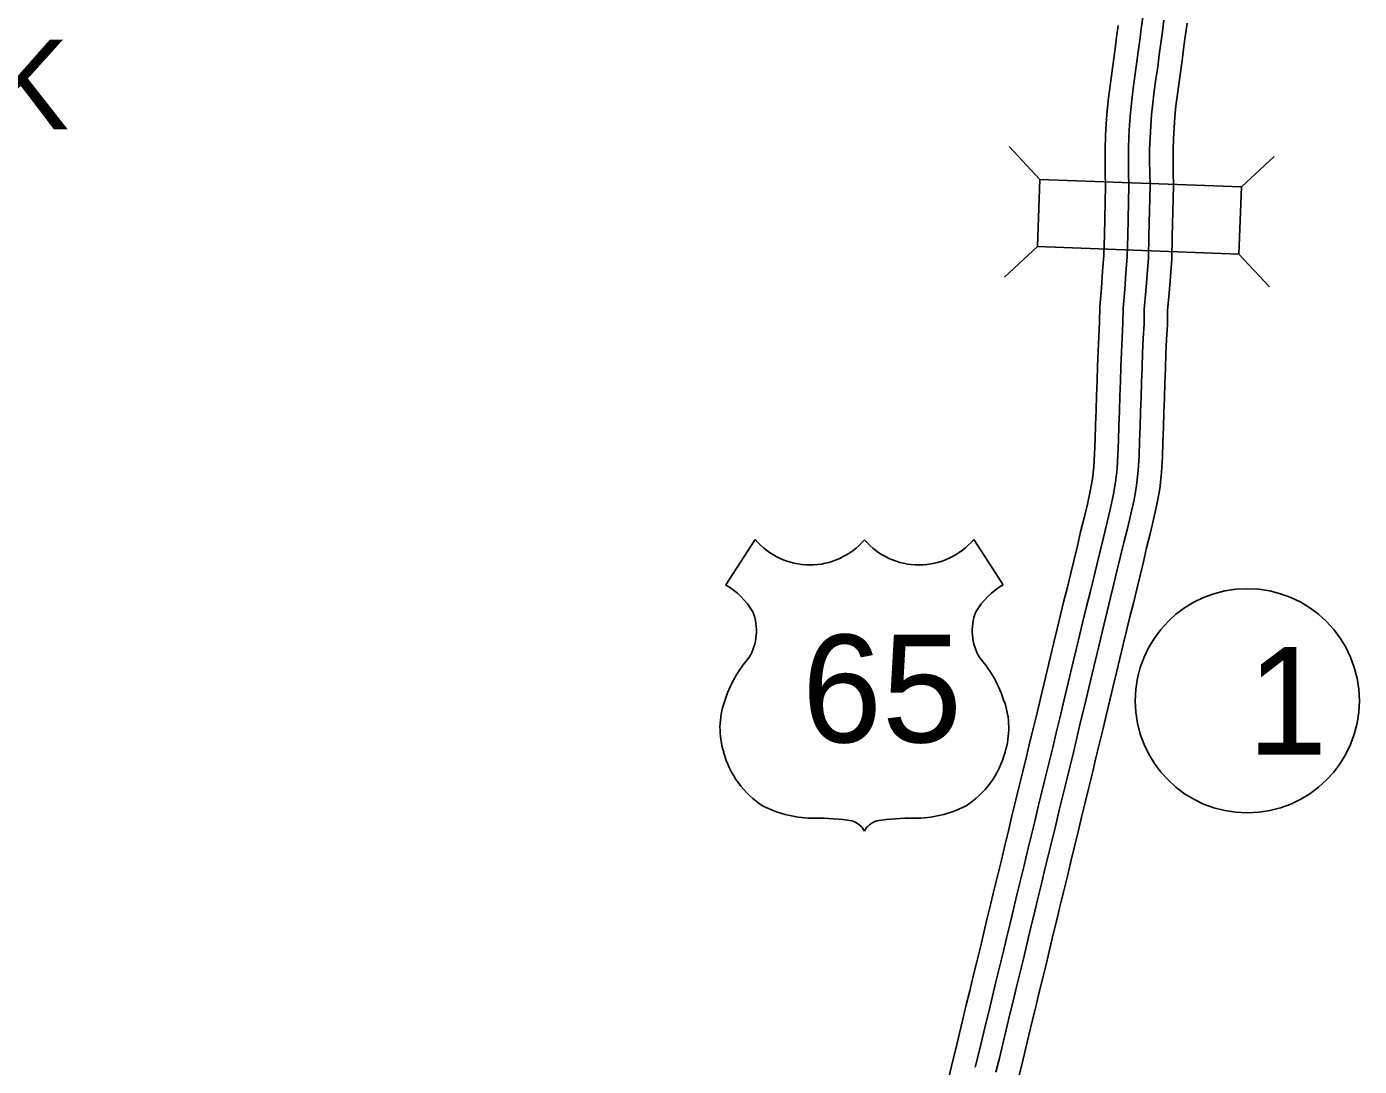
# Model space of a CAD drawing. Extents: x -939622 to -934245, y 1383184 to 1385301.
# Drawn here: x -935256.22 to -935232.67, y 1384337.79 to 1384356.16 of the extents above; entities that cross this region are included whole.
import ezdxf

# ---------------------------------------------------------------- set-up
doc = ezdxf.new("R2010")
doc.units = 0
for name, color, linetype in [('Level 15', 7, 'Continuous'), ('Level 20', 7, 'Continuous'), ('Level 22', 7, 'Continuous'), ('Level 27', 7, 'Continuous'), ('Level 9', 7, 'Continuous')]:
    doc.layers.add(name, color=color, linetype=linetype)

msp = doc.modelspace()

# ---------------------------------------------------------------- linework, layer by layer
at = {"layer": 'Level 15'}
for points in [[(-935239.459, 1384337.773), (-935239.398, 1384338.026), (-935239.337, 1384338.276), (-935239.277, 1384338.526), (-935239.216, 1384338.777), (-935239.155, 1384339.028), (-935239.093, 1384339.283), (-935239.03, 1384339.541), (-935238.968, 1384339.799), (-935238.907, 1384340.056), (-935238.845, 1384340.312), (-935238.784, 1384340.567), (-935238.722, 1384340.822), (-935238.66, 1384341.078), (-935238.597, 1384341.336), (-935238.534, 1384341.596), (-935238.471, 1384341.856), (-935238.409, 1384342.117), (-935238.346, 1384342.378), (-935238.283, 1384342.64), (-935238.219, 1384342.902), (-935238.155, 1384343.164), (-935238.091, 1384343.424), (-935238.029, 1384343.683), (-935237.967, 1384343.939), (-935237.907, 1384344.192), (-935237.847, 1384344.442), (-935237.788, 1384344.689), (-935237.729, 1384344.934), (-935237.669, 1384345.18), (-935237.609, 1384345.425), (-935237.55, 1384345.671), (-935237.491, 1384345.915), (-935237.431, 1384346.16), (-935237.372, 1384346.405), (-935237.313, 1384346.649), (-935237.254, 1384346.891), (-935237.196, 1384347.135), (-935237.135, 1384347.382), (-935237.076, 1384347.628), (-935237.022, 1384347.869), (-935236.98, 1384348.108), (-935236.953, 1384348.348), (-935236.939, 1384348.595), (-935236.93, 1384348.85), (-935236.921, 1384349.108), (-935236.912, 1384349.368), (-935236.902, 1384349.628), (-935236.894, 1384349.888), (-935236.885, 1384350.147), (-935236.876, 1384350.406), (-935236.866, 1384350.668), (-935236.852, 1384350.924), (-935236.847, 1384351.186), (-935236.818, 1384351.513), (-935236.797, 1384351.807), (-935236.774, 1384352.093), (-935236.765, 1384352.47), (-935236.746, 1384353.347), (-935236.75, 1384353.575), (-935236.753, 1384353.779), (-935236.753, 1384353.997), (-935236.745, 1384354.212), (-935236.733, 1384354.423), (-935236.717, 1384354.635), (-935236.695, 1384354.851), (-935236.667, 1384355.067), (-935236.638, 1384355.282), (-935236.608, 1384355.498), (-935236.579, 1384355.712), (-935236.552, 1384355.918), (-935236.525, 1384356.121), (-935236.498, 1384356.324)], [(-935239.095, 1384337.685), (-935239.033, 1384337.937), (-935238.973, 1384338.188), (-935238.912, 1384338.437), (-935238.851, 1384338.688), (-935238.79, 1384338.94), (-935238.729, 1384339.195), (-935238.666, 1384339.452), (-935238.603, 1384339.711), (-935238.542, 1384339.969), (-935238.481, 1384340.224), (-935238.419, 1384340.478), (-935238.357, 1384340.734), (-935238.295, 1384340.99), (-935238.233, 1384341.248), (-935238.17, 1384341.508), (-935238.107, 1384341.768), (-935238.044, 1384342.029), (-935237.981, 1384342.291), (-935237.918, 1384342.551), (-935237.855, 1384342.813), (-935237.79, 1384343.075), (-935237.726, 1384343.336), (-935237.664, 1384343.595), (-935237.603, 1384343.852), (-935237.542, 1384344.105), (-935237.482, 1384344.355), (-935237.423, 1384344.602), (-935237.364, 1384344.846), (-935237.304, 1384345.091), (-935237.245, 1384345.337), (-935237.186, 1384345.582), (-935237.126, 1384345.827), (-935237.067, 1384346.072), (-935237.008, 1384346.317), (-935236.949, 1384346.561), (-935236.89, 1384346.803), (-935236.831, 1384347.047), (-935236.771, 1384347.293), (-935236.711, 1384347.543), (-935236.654, 1384347.796), (-935236.609, 1384348.054), (-935236.579, 1384348.317), (-935236.565, 1384348.578), (-935236.556, 1384348.837), (-935236.546, 1384349.094), (-935236.537, 1384349.354), (-935236.528, 1384349.615), (-935236.519, 1384349.875), (-935236.51, 1384350.135), (-935236.502, 1384350.393), (-935236.491, 1384350.651), (-935236.477, 1384350.91), (-935236.473, 1384351.166), (-935236.445, 1384351.483), (-935236.423, 1384351.778), (-935236.399, 1384352.074), (-935236.39, 1384352.462), (-935236.371, 1384353.346), (-935236.375, 1384353.58), (-935236.378, 1384353.781), (-935236.378, 1384353.99), (-935236.37, 1384354.194), (-935236.359, 1384354.398), (-935236.343, 1384354.602), (-935236.322, 1384354.808), (-935236.296, 1384355.017), (-935236.266, 1384355.231), (-935236.236, 1384355.447), (-935236.207, 1384355.662), (-935236.18, 1384355.869), (-935236.153, 1384356.071), (-935236.126, 1384356.273)], [(-935239.922, 1384337.614), (-935239.86, 1384337.87), (-935239.799, 1384338.123), (-935239.738, 1384338.373), (-935239.678, 1384338.624), (-935239.617, 1384338.874), (-935239.556, 1384339.125), (-935239.494, 1384339.381), (-935239.431, 1384339.638), (-935239.369, 1384339.895), (-935239.308, 1384340.152), (-935239.246, 1384340.409), (-935239.185, 1384340.664), (-935239.123, 1384340.919), (-935239.061, 1384341.175), (-935238.998, 1384341.433), (-935238.935, 1384341.693), (-935238.872, 1384341.953), (-935238.81, 1384342.213), (-935238.747, 1384342.475), (-935238.684, 1384342.737), (-935238.62, 1384343), (-935238.555, 1384343.262), (-935238.492, 1384343.522), (-935238.43, 1384343.779), (-935238.368, 1384344.035), (-935238.308, 1384344.288), (-935238.248, 1384344.538), (-935238.189, 1384344.786), (-935238.13, 1384345.031), (-935238.07, 1384345.277), (-935238.01, 1384345.522), (-935237.951, 1384345.768), (-935237.892, 1384346.013), (-935237.832, 1384346.257), (-935237.773, 1384346.502), (-935237.714, 1384346.746), (-935237.655, 1384346.988), (-935237.597, 1384347.233), (-935237.536, 1384347.48), (-935237.478, 1384347.721), (-935237.427, 1384347.95), (-935237.389, 1384348.167), (-935237.364, 1384348.383), (-935237.351, 1384348.614), (-935237.343, 1384348.865), (-935237.333, 1384349.123), (-935237.324, 1384349.383), (-935237.315, 1384349.642), (-935237.306, 1384349.902), (-935237.297, 1384350.161), (-935237.289, 1384350.421), (-935237.278, 1384350.687), (-935237.264, 1384350.938), (-935237.259, 1384351.208), (-935237.23, 1384351.546), (-935237.208, 1384351.839), (-935237.186, 1384352.114), (-935237.178, 1384352.479), (-935237.159, 1384353.347), (-935237.163, 1384353.569), (-935237.165, 1384353.777), (-935237.165, 1384354.004), (-935237.157, 1384354.231), (-935237.145, 1384354.45), (-935237.128, 1384354.672), (-935237.105, 1384354.898), (-935237.076, 1384355.121), (-935237.046, 1384355.338), (-935237.017, 1384355.554), (-935236.988, 1384355.766), (-935236.961, 1384355.972), (-935236.934, 1384356.176)], [(-935238.694, 1384337.588), (-935238.633, 1384337.84), (-935238.572, 1384338.091), (-935238.512, 1384338.34), (-935238.451, 1384338.59), (-935238.389, 1384338.843), (-935238.328, 1384339.098), (-935238.265, 1384339.355), (-935238.202, 1384339.615), (-935238.141, 1384339.873), (-935238.08, 1384340.127), (-935238.018, 1384340.381), (-935237.956, 1384340.637), (-935237.894, 1384340.893), (-935237.832, 1384341.151), (-935237.769, 1384341.41), (-935237.706, 1384341.671), (-935237.643, 1384341.933), (-935237.58, 1384342.194), (-935237.517, 1384342.454), (-935237.454, 1384342.715), (-935237.39, 1384342.977), (-935237.326, 1384343.238), (-935237.263, 1384343.499), (-935237.201, 1384343.756), (-935237.141, 1384344.009), (-935237.081, 1384344.259), (-935237.022, 1384344.505), (-935236.963, 1384344.749), (-935236.903, 1384344.994), (-935236.844, 1384345.24), (-935236.785, 1384345.485), (-935236.725, 1384345.73), (-935236.666, 1384345.975), (-935236.607, 1384346.22), (-935236.548, 1384346.463), (-935236.489, 1384346.706), (-935236.431, 1384346.949), (-935236.37, 1384347.196), (-935236.309, 1384347.45), (-935236.25, 1384347.715), (-935236.2, 1384347.995), (-935236.168, 1384348.282), (-935236.153, 1384348.56), (-935236.143, 1384348.823), (-935236.134, 1384349.079), (-935236.125, 1384349.339), (-935236.115, 1384349.601), (-935236.107, 1384349.861), (-935236.098, 1384350.121), (-935236.089, 1384350.377), (-935236.079, 1384350.631), (-935236.065, 1384350.896), (-935236.06, 1384351.144), (-935236.033, 1384351.45), (-935236.012, 1384351.746), (-935235.987, 1384352.052), (-935235.978, 1384352.453), (-935235.958, 1384353.345), (-935235.963, 1384353.586), (-935235.965, 1384353.784), (-935235.965, 1384353.983), (-935235.958, 1384354.175), (-935235.947, 1384354.371), (-935235.933, 1384354.565), (-935235.913, 1384354.761), (-935235.887, 1384354.963), (-935235.857, 1384355.175), (-935235.828, 1384355.391), (-935235.798, 1384355.607), (-935235.771, 1384355.815), (-935235.744, 1384356.017), (-935235.717, 1384356.218)]]:
    msp.add_lwpolyline(points, dxfattribs=at)
at = {"layer": 'Level 20'}
for p, q in [((-935238.318, 1384353.459), (-935238.857, 1384354.039)), ((-935234.756, 1384353.328), (-935234.176, 1384353.867)), ((-935238.362, 1384352.272), (-935238.942, 1384351.733)), ((-935234.8, 1384352.141), (-935234.261, 1384351.56))]:
    msp.add_line(p, q, dxfattribs=at)
msp.add_lwpolyline([(-935234.756, 1384353.328), (-935238.318, 1384353.459), (-935238.362, 1384352.272), (-935234.8, 1384352.141)], close=True, dxfattribs=at)
at = {"layer": 'Level 22'}
for p, q in [((-935243.348, 1384347.099), (-935243.867, 1384346.296)), ((-935239.487, 1384347.099), (-935238.968, 1384346.296))]:
    msp.add_line(p, q, dxfattribs=at)
for centre, radius, start, end in [((-935242.381, 1384347.912), 1.264, 220.075, 319.6701), ((-935240.454, 1384347.912), 1.264, 220.3299, 319.925), ((-935244.546, 1384345.13), 1.349, 30.7809, 59.9883), ((-935238.29, 1384345.13), 1.349, 120.0117, 149.2191), ((-935244.249, 1384345.486), 0.925, 328.8105, 21.2108), ((-935238.587, 1384345.486), 0.925, 158.7892, 211.1895), ((-935241.831, 1384343.59), 2.157, 138.9565, 162.6913), ((-935241.005, 1384343.59), 2.157, 17.3087, 41.0435), ((-935242.543, 1384343.767), 1.426, 160.9576, 197.3819), ((-935240.293, 1384343.767), 1.426, 342.6181, 19.0424), ((-935242.311, 1384343.771), 1.65, 195.1074, 237.1312), ((-935240.525, 1384343.771), 1.65, 302.8688, 344.8926), ((-935242.28, 1384344.29), 2.118, 244.0771, 269.5779), ((-935240.555, 1384344.29), 2.118, 270.4221, 295.9229), ((-935242.231, 1384338.293), 3.88, 81.1942, 90.9539), ((-935241.746, 1384341.772), 0.372, 28.0342, 72.9864), ((-935241.09, 1384341.772), 0.372, 107.0136, 151.9658), ((-935240.604, 1384338.293), 3.88, 89.0461, 98.8058)]:
    msp.add_arc(centre, radius, start, end, dxfattribs=at)
at = {"layer": 'Level 27'}
msp.add_circle((-935234.653, 1384344.249), 1.98, dxfattribs=at)

# ---------------------------------------------------------------- texts
at = {"layer": 'Level 22'}
msp.add_text('65', height=1.9008, dxfattribs=at).set_placement((-935242.521, 1384343.514))
at = {"layer": 'Level 27'}
msp.add_text('1', height=1.901, dxfattribs=at).set_placement((-935234.653, 1384343.299))
at = {"layer": 'Level 9'}
msp.add_text('TABLE ROCK', height=1.584, dxfattribs=at).set_placement((-935268.888, 1384354.345))

doc.saveas('drawing.dxf')
